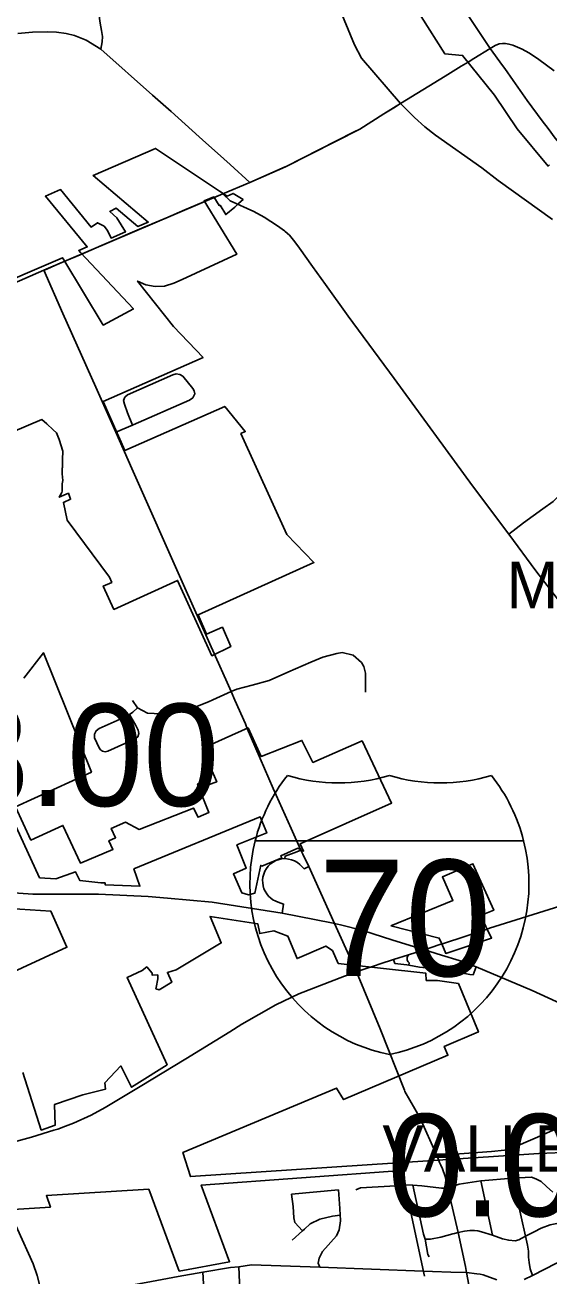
# Model space of a CAD drawing. Extents: x 1659811 to 1934326, y 644115 to 934867.
# Drawn here: x 1802180 to 1807811, y 715463 to 728904 of the extents above; entities that cross this region are included whole.
import ezdxf

# ---------------------------------------------------------------- set-up
doc = ezdxf.new("R2010")
doc.units = 0
for name, color, linetype in [('Default', 7, 'Continuous'), ('GM_X_City_Street', 7, 'Continuous'), ('GM_X_Corporation', 7, 'Continuous'), ('GM_X_Corporation_Text', 7, 'Continuous'), ('GM_X_County_Road', 7, 'Continuous'), ('GM_X_Interchange_Ramps', 7, 'Continuous'), ('GM_X_Interstate_Route', 7, 'Continuous'), ('GM_X_Interstate_Shield', 7, 'Continuous'), ('GM_X_Township', 7, 'Continuous'), ('GM_X_US_Route', 7, 'Continuous')]:
    doc.layers.add(name, color=color, linetype=linetype)

msp = doc.modelspace()

# ---------------------------------------------------------------- linework, layer by layer
at = {"layer": 'GM_X_City_Street'}
for points in [[(1802995, 728645), (1803009, 728724), (1803012, 728782), (1803003, 728845), (1802986, 728923), (1802896, 729610), (1802844, 729950), (1802801, 730069)], [(1804051, 727704), (1803752, 727975), (1803549, 728149), (1802995, 728645), (1802837, 728740), (1802710, 728791), (1802622, 728814), (1802519, 728827), (1802421, 728830), (1802259, 728826), (1802101, 728813)], [(1807866, 728411), (1807702, 728534), (1807655, 728565), (1807593, 728605), (1807524, 728646), (1807422, 728689), (1807380, 728699), (1807342, 728705), (1807310, 728707), (1807276, 728703), (1807231, 728683), (1807179, 728652)], [(1806869, 728461), (1806942, 728505), (1807002, 728543)], [(1807002, 728543), (1807179, 728652)], [(1806160, 728026), (1806217, 728062), (1806697, 728354), (1806869, 728461)], [(1805718, 727755), (1805777, 727785), (1806037, 727949), (1806160, 728026)], [(1804976, 727380), (1804979, 727381), (1805718, 727755)], [(1804595, 727213), (1804383, 727406), (1804247, 727528), (1804124, 727638), (1804051, 727704)], [(1804595, 727213), (1804976, 727380)], [(1804305, 727091), (1804595, 727213)], [(1803634, 726804), (1803692, 726830), (1803896, 726917), (1804305, 727091)], [(1804975, 726686), (1804967, 726694), (1804894, 726746), (1804751, 726838), (1804640, 726900), (1804386, 727015), (1804305, 727091)], [(1808795, 721558), (1808779, 721581), (1808599, 721824), (1808306, 722209), (1807985, 722632), (1807671, 723039), (1807378, 723432), (1806990, 723953), (1806147, 725108), (1805654, 725776), (1805410, 726118), (1805269, 726310), (1805131, 726507), (1805081, 726574), (1805022, 726645), (1804975, 726686)], [(1802627, 726374), (1802771, 726436)], [(1802388, 726272), (1802531, 726334)], [(1803334, 724604), (1803280, 724739), (1803249, 724831), (1803239, 724869), (1803252, 724905), (1803281, 724930), (1803770, 725145), (1803806, 725155), (1803843, 725150), (1803875, 725131), (1803983, 724999), (1803999, 724972), (1804004, 724941)], [(1803342, 724607), (1803948, 724873), (1803985, 724900), (1804004, 724941)], [(1807378, 723432), (1807538, 723556), (1807745, 723707), (1807857, 723784), (1807900, 723827), (1807937, 723862), (1807970, 723910), (1807999, 723964), (1808064, 724102), (1808097, 724193), (1808119, 724243), (1808185, 724351), (1808258, 724422), (1808355, 724470), (1808443, 724499), (1808549, 724510), (1808649, 724530), (1808744, 724574), (1808864, 724658)], [(1803156, 724530), (1803334, 724604), (1803342, 724607)], [(1803335, 721645), (1803388, 721569), (1803496, 721509), (1803710, 721500), (1803999, 721571), (1804151, 721631), (1804198, 721653), (1804395, 721743), (1804458, 721769), (1804622, 721810), (1804803, 721861), (1805004, 721950), (1805250, 722058), (1805379, 722113), (1805530, 722153), (1805588, 722161), (1805706, 722134), (1805797, 722054), (1805820, 722013), (1805839, 721941), (1805840, 721841), (1805839, 721736)], [(1804548, 721394), (1804436, 721651), (1804395, 721743), (1804352, 721838), (1804227, 722119)], [(1803014, 721101), (1802992, 721115), (1802976, 721136), (1802927, 721245), (1802925, 721286), (1802943, 721322), (1802977, 721344), (1803268, 721474), (1803301, 721497), (1803339, 721522), (1803388, 721569)], [(1803014, 721101), (1803042, 721096), (1803071, 721103), (1803362, 721234), (1803391, 721257), (1803403, 721292), (1803397, 721329), (1803372, 721379), (1803301, 721497)], [(1805165, 719995), (1805143, 720040)], [(1805700, 718825), (1805505, 719251), (1805231, 719861), (1805165, 719995)], [(1807147, 719191), (1807170, 719199), (1807985, 719456), (1809018, 719781), (1809437, 719926)], [(1806650, 719027), (1806676, 719035), (1807147, 719191)], [(1805936, 718796), (1805996, 718817), (1806141, 718863), (1806302, 718914), (1806471, 718968), (1806533, 718988), (1806650, 719027)], [(1801783, 712232), (1801888, 712660), (1801998, 713163), (1802166, 713923), (1802257, 714341), (1802307, 714574), (1802366, 714854), (1802375, 714963), (1802376, 715028), (1802376, 715110), (1802373, 715189), (1802351, 715313), (1802312, 715467), (1802267, 715593), (1802098, 715965), (1801849, 716524), (1801703, 716857), (1801227, 717912), (1800951, 718530), (1800949, 718535)], [(1806605, 716759), (1807192, 716801), (1807332, 716813), (1807406, 716833), (1807662, 716944), (1808163, 717165), (1809059, 717554), (1809064, 717556), (1809453, 717726), (1809714, 717849), (1809933, 717932), (1810065, 717987), (1810703, 718260)], [(1806608, 716750), (1806605, 716759), (1806424, 717166), (1806262, 717446), (1806257, 717458)], [(1807019, 715006), (1806926, 715501), (1806913, 715566), (1806834, 715930), (1806723, 716408), (1806694, 716533), (1806665, 716613), (1806648, 716652)], [(1805735, 716390), (1805784, 716410), (1806164, 716433), (1806262, 716443)], [(1806262, 716443), (1806346, 716437), (1806445, 716433), (1806655, 716408), (1806723, 716408), (1806802, 716435), (1806845, 716451), (1807077, 716484), (1807420, 716515), (1807623, 716524), (1807670, 716505), (1807728, 716477), (1807785, 716425), (1807852, 716365)], [(1806479, 715858), (1806463, 715912), (1806346, 716437)], [(1807203, 715903), (1807077, 716484)], [(1807635, 715469), (1807608, 715540), (1807599, 715606), (1807592, 715665), (1807592, 715730), (1807581, 715794), (1807559, 715890), (1807420, 716515)], [(1805044, 716341), (1805550, 716387)], [(1805162, 715949), (1805080, 716036), (1805069, 716088), (1805060, 716209), (1805044, 716341)], [(1805569, 716069), (1805566, 716113), (1805566, 716118), (1805562, 716188), (1805550, 716387)], [(1805050, 715848), (1805162, 715949), (1805182, 715967), (1805244, 716022), (1805349, 716075), (1805486, 716105), (1805566, 716118)], [(1805350, 715557), (1805329, 715602), (1805342, 715656), (1805377, 715725), (1805526, 715896), (1805555, 715958), (1805570, 716054), (1805569, 716069)], [(1806795, 715920), (1806834, 715930), (1806904, 715944), (1806960, 715951), (1807011, 715952), (1807047, 715948), (1807085, 715936), (1807203, 715903), (1807311, 715863), (1807379, 715846), (1807447, 715841), (1807486, 715850), (1807559, 715890), (1807651, 715939), (1807726, 715976), (1807823, 716013), (1807967, 716042), (1808146, 716054), (1808338, 716066), (1808432, 716056), (1808558, 716030)], [(1806479, 715858), (1806539, 715859), (1806647, 715880), (1806779, 715915), (1806795, 715920)], [(1807544, 715425), (1807635, 715469), (1807893, 715599), (1807926, 715611), (1807959, 715620), (1808011, 715630), (1808067, 715636), (1808136, 715635), (1808235, 715631), (1808315, 715627), (1808386, 715625), (1808456, 715630), (1808545, 715645), (1808631, 715670), (1808688, 715689), (1808751, 715716), (1808844, 715764), (1808983, 715842), (1809043, 715868), (1809091, 715882), (1809151, 715894), (1809327, 715923), (1809485, 715941), (1809495, 715942)], [(1806524, 715667), (1806508, 715692), (1806479, 715858), (1806479, 715858)], [(1802373, 715189), (1803538, 715403), (1803826, 715457), (1804091, 715505), (1804388, 715553), (1804476, 715561), (1804613, 715581), (1805350, 715557), (1806459, 715513), (1806558, 715511)], [(1804167, 714169), (1804170, 714206), (1804156, 714396), (1804139, 714687), (1804091, 715505)], [(1804544, 714224), (1804515, 714708), (1804476, 715561)], [(1806558, 715511), (1806757, 715505), (1806926, 715501), (1807036, 715487), (1807070, 715482), (1807102, 715474), (1807250, 715421)]]:
    msp.add_lwpolyline(points, dxfattribs=at)
at = {"layer": 'GM_X_Corporation'}
for points in [[(1806439, 728996), (1806691, 728596), (1806883, 728578), (1807225, 728152), (1807469, 727788), (1807801, 727389), (1807816, 727402)], [(1801878, 724461), (1802359, 724665), (1802413, 724619), (1802481, 724555), (1802518, 724521), (1802548, 724450), (1802586, 724326), (1802582, 724235), (1802582, 724150), (1802579, 724143), (1802580, 724115), (1802579, 724081), (1802582, 724046), (1802588, 724010), (1802580, 723973), (1802579, 723934), (1802578, 723897), (1802575, 723882), (1802547, 723831), (1802646, 723874), (1802669, 723808), (1802592, 723774), (1802634, 723583), (1803086, 722971), (1803112, 722916), (1803021, 722875), (1803135, 722625), (1803820, 722936), (1804188, 722128), (1804390, 722226), (1804301, 722433), (1804132, 722359), (1804042, 722568), (1805284, 723129), (1804994, 723431), (1804501, 724514), (1804547, 724535), (1804327, 724807), (1803253, 724332), (1803020, 724858), (1804094, 725333), (1803777, 725666), (1803389, 726153), (1803480, 726112), (1803579, 726094), (1803680, 726098), (1803779, 726131), (1803870, 726171), (1804455, 726441), (1804105, 727014), (1804210, 727057), (1804268, 726964), (1804276, 726968), (1804337, 726867), (1804434, 726946), (1804477, 726990), (1804500, 727009), (1804523, 727028), (1804418, 727095), (1804352, 727064), (1804269, 727118), (1803581, 727578), (1802912, 727289), (1803504, 726787), (1803391, 726740), (1803159, 726936), (1803091, 726899), (1803168, 726833), (1803260, 726683), (1803105, 726615), (1803068, 726696), (1803031, 726743), (1802960, 726779), (1802890, 726733), (1802562, 727136), (1802399, 727064), (1802848, 726520), (1802758, 726480), (1802776, 726461), (1803345, 725854), (1803020, 725680), (1802596, 726381), (1802583, 726404), (1802333, 726296), (1800972, 725711)], [(1802001, 720467), (1802336, 719741), (1802510, 719729), (1802723, 719805), (1802770, 719711), (1802996, 719686), (1803040, 719686), (1803040, 719667), (1803414, 719650), (1803351, 719837), (1804707, 720397), (1804778, 720223), (1804458, 720094), (1804558, 719845), (1804420, 719783), (1804510, 719579), (1804580, 719560), (1804650, 719577), (1804713, 719877), (1804726, 719867), (1804939, 719956), (1804929, 719978), (1805112, 720059), (1805173, 720028), (1805136, 720108), (1806120, 720545), (1805802, 721212), (1805274, 720981), (1805155, 721218), (1804719, 721045), (1804578, 721352), (1804084, 721129), (1804241, 720774), (1804147, 720740), (1804128, 720786), (1804034, 720749), (1804157, 720443), (1804040, 720392), (1803991, 720491), (1803408, 720261), (1803261, 720338), (1803106, 720272), (1803153, 720172), (1803082, 720139), (1803125, 720046), (1802775, 719899), (1802588, 720305), (1802243, 720146), (1802079, 720503), (1802893, 720878), (1802379, 722159), (1802167, 721888)], [(1808051, 716793), (1807703, 716778), (1803957, 716531), (1803877, 716791), (1805528, 717481), (1805603, 717359), (1806725, 717835), (1806685, 717929), (1807052, 718085), (1806837, 718604), (1806613, 718637), (1806492, 718639), (1806488, 718716), (1805547, 718822), (1805485, 718960), (1805411, 719008), (1805103, 718873), (1805006, 719114), (1804854, 719170), (1804702, 719142), (1804683, 719246), (1804168, 719327), (1804289, 719042), (1803806, 718751), (1803710, 718724), (1803756, 718619), (1803622, 718536), (1803587, 718550), (1803591, 718561), (1803608, 718656), (1803607, 718698), (1803547, 718695), (1803546, 718718), (1803488, 718784), (1803440, 718745), (1803276, 718669), (1803707, 717732), (1803382, 717528), (1803325, 717491), (1803209, 717720), (1803038, 717538), (1803043, 717469), (1802800, 717409), (1802497, 717307), (1802503, 717082), (1802354, 717031), (1802158, 717651)], [(1802053, 716176), (1802453, 716204), (1802409, 716326), (1803509, 716394), (1803837, 715516), (1804378, 715615), (1804073, 716440), (1806229, 716598), (1806472, 715461)]]:
    msp.add_lwpolyline(points, dxfattribs=at)
for points in [[(1806111, 719225), (1806631, 719093), (1806660, 719030), (1806702, 718928), (1807195, 719094), (1807074, 719338), (1807218, 719392), (1806994, 719892), (1806666, 719751), (1806779, 719499)], [(1801161, 719199), (1801279, 718938), (1801213, 718899), (1801425, 718440), (1802630, 718995), (1802458, 719381), (1801786, 719427), (1801784, 719486)]]:
    msp.add_lwpolyline(points, close=True, dxfattribs=at)
at = {"layer": 'GM_X_County_Road'}
for points in [[(1803538, 726763), (1803547, 726767), (1803634, 726804)], [(1802771, 726436), (1803001, 726534), (1803487, 726742), (1803538, 726763)], [(1799141, 724852), (1799900, 725183), (1800858, 725605), (1802383, 726270), (1802388, 726272)], [(1804227, 722119), (1803988, 722657), (1803883, 722890), (1803328, 724138), (1803156, 724530), (1802942, 725014), (1802587, 725805), (1802383, 726270)], [(1802531, 726334), (1802627, 726374)], [(1805143, 720040), (1805040, 720271), (1804846, 720701), (1804568, 721347), (1804557, 721374), (1804548, 721394)], [(1802491, 717028), (1802534, 717041), (1802615, 717072), (1802702, 717105), (1802889, 717191), (1803040, 717273), (1803418, 717499), (1803907, 717797), (1804381, 718087), (1804511, 718168), (1804874, 718376), (1805124, 718495), (1805613, 718685), (1805743, 718731), (1805834, 718762)], [(1805743, 718731), (1805700, 718825)], [(1806257, 717458), (1805996, 718119), (1805743, 718731)], [(1805834, 718762), (1805936, 718796)], [(1801756, 716859), (1801874, 716872), (1801993, 716892), (1802093, 716911), (1802251, 716955), (1802491, 717028)], [(1806648, 716652), (1806636, 716683), (1806608, 716750)]]:
    msp.add_lwpolyline(points, dxfattribs=at)
at = {"layer": 'GM_X_Interchange_Ramps'}
for points in [[(1804944, 719361), (1804958, 719458), (1804930, 719467), (1804901, 719478), (1804874, 719489), (1804842, 719506), (1804820, 719523), (1804798, 719543), (1804777, 719570), (1804760, 719596), (1804748, 719623), (1804739, 719654), (1804734, 719686), (1804733, 719717), (1804736, 719747), (1804745, 719782), (1804758, 719813), (1804775, 719843), (1804794, 719867), (1804818, 719890), (1804846, 719910), (1804875, 719926), (1804910, 719938), (1804941, 719944), (1804973, 719947), (1805010, 719943), (1805042, 719936), (1805076, 719923), (1805107, 719905), (1805132, 719885), (1805180, 719838), (1805231, 719861)], [(1804973, 719947), (1804975, 719974), (1805100, 720020), (1805143, 720040)], [(1806141, 718863), (1806155, 718821), (1806283, 718805), (1806305, 718803), (1806419, 718782), (1806591, 718762), (1806639, 718755), (1806681, 718749), (1806734, 718741), (1806780, 718734), (1806827, 718726), (1806877, 718718), (1806923, 718711), (1806961, 718704), (1806995, 718699), (1807027, 718784)], [(1806302, 718914), (1806286, 718887), (1806286, 718857), (1806291, 718848), (1806296, 718840), (1806301, 718833), (1806308, 718827), (1806305, 718803)]]:
    msp.add_lwpolyline(points, dxfattribs=at)
at = {"layer": 'GM_X_Interstate_Route'}
for points in [[(1801787, 719615), (1802007, 719584), (1802264, 719565), (1802968, 719566), (1803502, 719542), (1803711, 719521), (1804191, 719479), (1804944, 719361), (1805475, 719257)], [(1805475, 719257), (1805505, 719251), (1805571, 719235)], [(1805571, 719235), (1805809, 719174)], [(1805809, 719174), (1805821, 719171), (1806123, 719075), (1806414, 718986), (1806471, 718968), (1806531, 718949), (1806655, 718911)], [(1806655, 718911), (1806844, 718852), (1807027, 718784), (1807630, 718532), (1807973, 718373), (1808709, 718045), (1809282, 717799)]]:
    msp.add_lwpolyline(points, dxfattribs=at)
at = {"layer": 'GM_X_Interstate_Shield'}
for p, q in [((1804653, 720138), (1807539, 720138)), ((1807539, 720138), (1804653, 720138)), ((1807539, 720138), (1804653, 720138))]:
    msp.add_line(p, q, dxfattribs=at)
for centre, start, end in [((1806471, 719679), 141.669, 165.8066), ((1805548, 722635), 253.0091, 286.9909), ((1806644, 722635), 253.0091, 286.9909), ((1805721, 719679), 14.1934, 38.331), ((1806471, 719679), 165.8066, 258.463), ((1805721, 719679), 281.537, 14.1934)]:
    msp.add_arc(centre, 1875, start, end, dxfattribs=at)
at = {"layer": 'GM_X_Township'}
for points in [[(1802168, 734298), (1802485, 733844), (1802699, 733617), (1802919, 733334), (1803442, 732701), (1803800, 732078), (1804241, 731458), (1804579, 730790), (1804820, 730439), (1805226, 729799), (1805384, 729530), (1805494, 729317), (1805543, 729124), (1805721, 728692), (1805795, 728547), (1806217, 728062)], [(1800858, 725605), (1802383, 726270), (1804305, 727091), (1804595, 727213), (1804979, 727381), (1805777, 727785), (1806037, 727949), (1806217, 728062)], [(1807850, 726813), (1807264, 727234), (1807088, 727370), (1806592, 727720), (1806477, 727811), (1806367, 727911), (1806217, 728062)]]:
    msp.add_lwpolyline(points, dxfattribs=at)
at = {"layer": 'GM_X_US_Route'}
for points in [[(1806675, 729403), (1806697, 729372), (1806936, 729017), (1807179, 728652)], [(1807179, 728652), (1807312, 728469), (1807335, 728437)], [(1807335, 728437), (1807427, 728308), (1807578, 728095), (1807738, 727876), (1807801, 727791)], [(1807801, 727791), (1807876, 727689), (1808041, 727500), (1808162, 727375), (1808242, 727298), (1808316, 727225), (1808591, 726948), (1808847, 726687), (1809000, 726517), (1809056, 726409), (1809186, 726160), (1809325, 725871), (1809418, 725683), (1809424, 725673)]]:
    msp.add_lwpolyline(points, dxfattribs=at)

# ---------------------------------------------------------------- texts
at = {"layer": 'Default'}
for s, p in [('8.00', (1801405, 720512)), ('0.00', (1806073, 716103))]:
    msp.add_text(s, height=1100, dxfattribs=at).set_placement(p)
at = {"layer": 'GM_X_Corporation_Text'}
for s, p in [('MARBLE', (1807354, 722638)), ('VALLEYVIEW', (1806020, 716583))]:
    msp.add_text(s, height=500, rotation=0, dxfattribs=at).set_placement(p)
at = {"layer": 'GM_X_Interstate_Shield'}
msp.add_text('70', height=1250, dxfattribs=at).set_placement((1805334, 718685))

doc.saveas('drawing.dxf')
